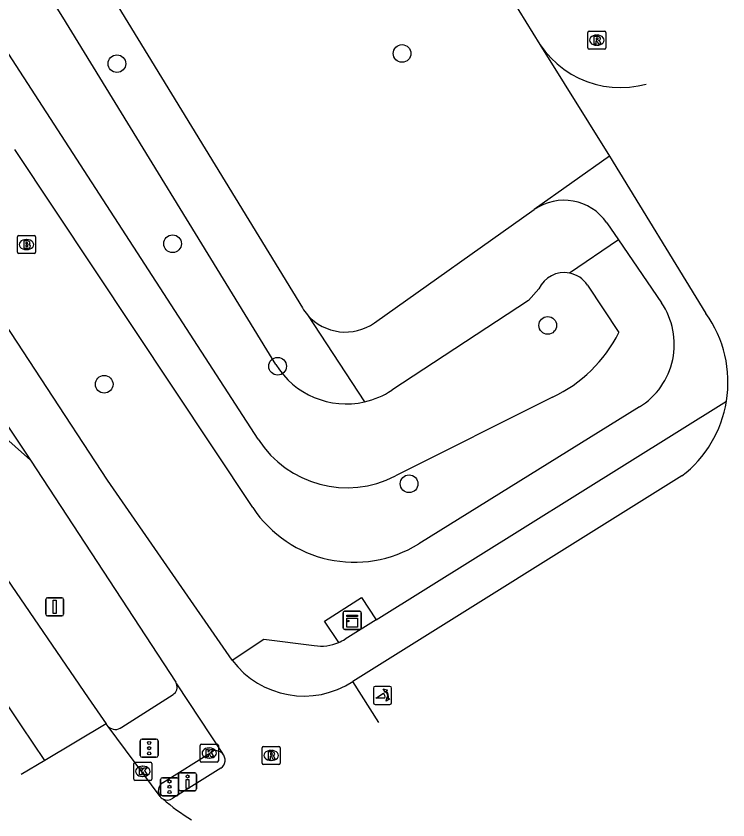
# Model space of a CAD drawing. Extents: x 157767 to 159171, y 387842 to 389425.
# Drawn here: x 158451.22 to 158490.61, y 387841.73 to 387886.2 of the extents above; entities that cross this region are included whole.
import ezdxf

# ---------------------------------------------------------------- set-up
doc = ezdxf.new("R2010")
doc.units = 0
for name, color, linetype in [('IMGEO_Berm_groen', 7, 'Continuous'), ('IMGEO_Boom', 7, 'Continuous'), ('IMGEO_Brandkraan', 7, 'Continuous'), ('IMGEO_Drukknoppaal', 7, 'Continuous'), ('IMGEO_Fietspad_open', 7, 'Continuous'), ('IMGEO_Groenvoorziening', 7, 'Continuous'), ('IMGEO_Kast', 7, 'Continuous'), ('IMGEO_Kolk', 7, 'Continuous'), ('IMGEO_Poller', 7, 'Continuous'), ('IMGEO_Rijbaan_lokaal_open', 7, 'Continuous'), ('IMGEO_Rijbaan_regionaal_gesloten', 7, 'Continuous'), ('IMGEO_Rioolput', 7, 'Continuous'), ('IMGEO_Verkeersbordpaal', 7, 'Continuous'), ('IMGEO_Verkeersregelinstallatiepaal', 7, 'Continuous'), ('IMGEO_Voetpad_open', 7, 'Continuous')]:
    doc.layers.add(name, color=color, linetype=linetype)

msp = doc.modelspace()

# ---------------------------------------------------------------- linework, layer by layer
at = {"layer": 'IMGEO_Berm_groen'}
msp.add_lwpolyline([(158452.014, 387861.639), (158443.859, 387868.874)], dxfattribs=at)
at = {"layer": 'IMGEO_Boom'}
for centre in [(158472.578, 387884.133), (158456.798, 387883.57), (158459.878, 387873.61), (158480.638, 387869.091), (158465.693, 387866.832), (158456.094, 387865.833), (158472.967, 387860.33)]:
    msp.add_circle(centre, 0.489, dxfattribs=at)
at = {"layer": 'IMGEO_Brandkraan'}
for p, q in [((158451.293, 387873.135), (158451.293, 387873.987)), ((158451.368, 387874.061), (158452.22, 387874.061)), ((158452.294, 387873.987), (158452.294, 387873.135)), ((158451.781, 387873.841), (158451.806, 387873.841)), ((158451.804, 387873.281), (158451.779, 387873.281)), ((158452.22, 387873.061), (158451.368, 387873.061))]:
    msp.add_line(p, q, dxfattribs=at)
for points in [[(158451.293, 387873.135), (158451.293, 387873.987)], [(158451.368, 387874.061), (158452.22, 387874.061)], [(158452.294, 387873.987), (158452.294, 387873.135)], [(158451.641, 387873.761), (158451.641, 387873.361), (158451.854, 387873.361)], [(158451.872, 387873.761), (158451.641, 387873.761)], [(158451.82, 387873.68), (158451.766, 387873.68), (158451.766, 387873.604)], [(158451.766, 387873.604), (158451.819, 387873.604)], [(158451.828, 387873.528), (158451.766, 387873.528), (158451.766, 387873.447)], [(158451.766, 387873.447), (158451.828, 387873.447)], [(158452.22, 387873.061), (158451.368, 387873.061)]]:
    msp.add_lwpolyline(points, dxfattribs=at)
for centre, radius, start, end in [((158451.37, 387873.985), 0.0765, 91.552, 178.448), ((158451.37, 387873.985), 0.0765, 91.552, 178.448), ((158452.218, 387873.985), 0.0765, 1.552, 88.448), ((158452.218, 387873.985), 0.0765, 1.552, 88.448), ((158451.821, 387873.642), 0.0379, 267.8285, 90.9355), ((158451.829, 387873.487), 0.0404, 269.8759, 90.5077), ((158451.876, 387873.616), 0.145, 59.4692, 91.5367), ((158451.901, 387873.663), 0.0922, 285.5137, 58.1501), ((158451.906, 387873.471), 0.105, 301.3115, 78.989), ((158451.37, 387873.137), 0.0765, 181.552, 268.448), ((158451.37, 387873.137), 0.0765, 181.552, 268.448), ((158451.86, 387873.612), 0.251, 268.6676, 293.5347), ((158452.218, 387873.137), 0.0765, 271.552, 358.448), ((158452.218, 387873.137), 0.0765, 271.552, 358.448)]:
    msp.add_arc(centre, radius, start, end, dxfattribs=at)
for centre, major_axis, ratio, start_param, end_param in [((158451.78, 387873.561), (-0.387, 0.002), 0.722429, 4.712389, 7.853982), ((158451.805, 387873.561), (-0.39, 0.002), 0.717154, 1.570796, 4.712389)]:
    msp.add_ellipse(centre, major_axis=major_axis, ratio=ratio, start_param=start_param, end_param=end_param, dxfattribs=at)
at = {"layer": 'IMGEO_Drukknoppaal'}
for p, q in [((158460.213, 387843.446), (158460.213, 387844.246)), ((158460.213, 387844.246), (158460.213, 387843.446)), ((158460.313, 387844.346), (158461.103, 387844.346)), ((158461.103, 387844.346), (158460.313, 387844.346)), ((158461.203, 387844.246), (158461.203, 387843.446)), ((158461.203, 387843.446), (158461.203, 387844.246)), ((158461.103, 387843.346), (158460.313, 387843.346)), ((158460.313, 387843.346), (158461.103, 387843.346))]:
    msp.add_line(p, q, dxfattribs=at)
msp.add_lwpolyline([(158460.783, 387843.971), (158460.783, 387843.471), (158460.633, 387843.471), (158460.633, 387843.971), (158460.783, 387843.971)], dxfattribs=at)
msp.add_circle((158460.708, 387844.136), 0.085, dxfattribs=at)
for centre, start, end in [((158460.313, 387844.246), 90, 180), ((158460.313, 387844.246), 90, 180), ((158461.103, 387844.246), 0, 90), ((158461.103, 387844.246), 360, 90), ((158460.313, 387843.446), 180, 270), ((158460.313, 387843.446), 180, 270), ((158461.103, 387843.446), 270, 0), ((158461.103, 387843.446), 270, 0)]:
    msp.add_arc(centre, 0.1, start, end, dxfattribs=at)
at = {"layer": 'IMGEO_Fietspad_open'}
for points in [[(158436.178, 387885.343), (158452.014, 387861.639)], [(158480.207, 387884.634), (158482.897, 387880.322), (158484.064, 387878.454)], [(158484.064, 387878.454), (158489.392, 387869.758)], [(158463.173, 387850.571), (158456.273, 387860.537), (158448.915, 387871.743), (158446.315, 387875.553)], [(158452.014, 387861.639), (158460.052, 387849.354)], [(158488.066, 387860.762), (158469.86, 387849.393)], [(158460.097, 387849.267), (158462.634, 387845.408)], [(158471.29, 387847.126), (158469.86, 387849.393)], [(158462.543, 387844.591), (158459.889, 387842.93)]]:
    msp.add_lwpolyline(points, dxfattribs=at)
for centre, radius, start, end in [((158484.065, 387865.957), 6.544, 350.6819, 35.5138), ((158484.064, 387865.937), 6.542, 307.7133, 350.8495), ((158467.147, 387853.564), 4.975, 216.979, 303.0392), ((158459.393, 387848.958), 0.769, 23.6961, 31.0036), ((158462.257, 387845.036), 0.53, 302.7273, 44.5615), ((158459.589, 387843.346), 0.513, 241.0814, 305.8108)]:
    msp.add_arc(centre, radius, start, end, dxfattribs=at)
at = {"layer": 'IMGEO_Groenvoorziening'}
for points in [[(158464.616, 387862.791), (158436.154, 387906.721), (158426.688, 387921.102), (158421.84, 387927.664), (158414.128, 387938.7), (158411.119, 387943.812)], [(158465.585, 387866.936), (158453.812, 387886.14), (158441.89, 387905.154)], [(158446.409, 387903.787), (158467.06, 387870.064)], [(158464.315, 387859.017), (158451.143, 387878.831)], [(158484.064, 387878.454), (158479.887, 387875.496)], [(158471.046, 387869.236), (158479.887, 387875.496)], [(158483.907, 387874.773), (158484.55, 387873.83)], [(158484.55, 387873.83), (158481.842, 387871.983)], [(158484.55, 387873.83), (158486.931, 387870.34)], [(158482.839, 387871.321), (158484.568, 387868.697)], [(158480.137, 387871.115), (158479.583, 387870.476), (158472.01, 387865.501)], [(158467.348, 387869.67), (158470.507, 387864.862)], [(158480.902, 387865.13), (158472.212, 387860.764)], [(158485.712, 387864.578), (158473.506, 387857.006)]]:
    msp.add_lwpolyline(points, dxfattribs=at)
for centre, radius, start, end in [((158481.535, 387873.124), 2.888, 34.8054, 124.8033), ((158481.546, 387870.456), 1.555, 79.0287, 154.9318), ((158481.549, 387870.46), 1.551, 33.7197, 79.1126), ((158469.604, 387871.621), 2.982, 211.4724, 220.8585), ((158483.566, 387868.043), 4.074, 348.0459, 34.3213), ((158469.438, 387871.506), 2.782, 221.2957, 305.317), ((158477.725, 387872.063), 7.626, 294.6213, 333.8103), ((158469.495, 387869.337), 4.588, 211.5549, 282.7465), ((158483.564, 387868.042), 4.076, 301.8007, 348.0599), ((158469.492, 387869.336), 4.587, 282.7784, 303.2871), ((158469.532, 387865.966), 5.852, 212.8599, 297.2576), ((158469.946, 387862.746), 6.754, 213.5135, 301.8027)]:
    msp.add_arc(centre, radius, start, end, dxfattribs=at)
at = {"layer": 'IMGEO_Kast'}
for p, q in [((158469.322, 387852.35), (158469.322, 387853.191)), ((158469.322, 387853.191), (158469.322, 387852.35)), ((158469.397, 387853.275), (158470.238, 387853.275)), ((158470.238, 387853.275), (158469.397, 387853.275)), ((158470.322, 387853.2), (158470.322, 387852.359)), ((158470.322, 387852.359), (158470.322, 387853.2)), ((158470.247, 387852.275), (158469.406, 387852.275)), ((158469.406, 387852.275), (158470.247, 387852.275))]:
    msp.add_line(p, q, dxfattribs=at)
for points in [[(158469.517, 387853.065), (158470.117, 387853.065), (158470.117, 387852.98), (158469.517, 387852.98), (158469.517, 387853.065)], [(158469.517, 387852.89), (158470.117, 387852.89), (158470.117, 387852.401), (158469.517, 387852.401), (158469.517, 387852.89)]]:
    msp.add_lwpolyline(points, dxfattribs=at)
msp.add_circle((158469.601, 387852.739), 0.0377, dxfattribs=at)
for centre, start, end in [((158469.4, 387853.197), 92.4484, 184.2845), ((158469.4, 387853.197), 92.4484, 184.2845), ((158470.244, 387853.197), 2.4484, 94.2845), ((158470.244, 387853.197), 2.4484, 94.2845), ((158469.4, 387852.353), 182.4484, 274.2845), ((158469.4, 387852.353), 182.4484, 274.2845), ((158470.244, 387852.353), 272.4484, 4.2845), ((158470.244, 387852.353), 272.4484, 4.2845)]:
    msp.add_arc(centre, 0.0779, start, end, dxfattribs=at)
at = {"layer": 'IMGEO_Kolk'}
for p, q in [((158461.41, 387845.008), (158461.41, 387845.86)), ((158461.485, 387845.934), (158462.337, 387845.934)), ((158461.898, 387845.714), (158461.923, 387845.714)), ((158462.411, 387845.86), (158462.411, 387845.008)), ((158461.921, 387845.154), (158461.896, 387845.154)), ((158457.728, 387843.998), (158457.728, 387844.85)), ((158457.803, 387844.924), (158458.655, 387844.924)), ((158458.216, 387844.704), (158458.241, 387844.704)), ((158458.729, 387844.85), (158458.729, 387843.998)), ((158462.337, 387844.934), (158461.485, 387844.934)), ((158458.655, 387843.924), (158457.803, 387843.924)), ((158458.239, 387844.144), (158458.214, 387844.144))]:
    msp.add_line(p, q, dxfattribs=at)
for points in [[(158461.41, 387845.008), (158461.41, 387845.86)], [(158461.485, 387845.934), (158462.337, 387845.934)], [(158461.731, 387845.634), (158461.854, 387845.634), (158461.854, 387845.483), (158461.984, 387845.634), (158462.148, 387845.634), (158462.002, 387845.483), (158462.155, 387845.234), (158462.003, 387845.234), (158461.918, 387845.398), (158461.854, 387845.331), (158461.854, 387845.234), (158461.731, 387845.234), (158461.731, 387845.634)], [(158462.411, 387845.86), (158462.411, 387845.008)], [(158457.728, 387843.998), (158457.728, 387844.85)], [(158457.803, 387844.924), (158458.655, 387844.924)], [(158458.049, 387844.624), (158458.172, 387844.624), (158458.172, 387844.473), (158458.302, 387844.624), (158458.466, 387844.624), (158458.32, 387844.473), (158458.473, 387844.224), (158458.321, 387844.224), (158458.236, 387844.388), (158458.172, 387844.321), (158458.172, 387844.224), (158458.049, 387844.224), (158458.049, 387844.624)], [(158458.729, 387844.85), (158458.729, 387843.998)], [(158462.337, 387844.934), (158461.485, 387844.934)], [(158458.655, 387843.924), (158457.803, 387843.924)]]:
    msp.add_lwpolyline(points, dxfattribs=at)
for centre, start, end in [((158461.487, 387845.858), 91.552, 178.448), ((158461.487, 387845.858), 91.552, 178.448), ((158462.335, 387845.858), 1.552, 88.448), ((158462.335, 387845.858), 1.552, 88.448), ((158457.805, 387844.848), 91.552, 178.448), ((158457.805, 387844.848), 91.552, 178.448), ((158458.653, 387844.848), 1.552, 88.448), ((158458.653, 387844.848), 1.552, 88.448), ((158461.487, 387845.01), 181.552, 268.448), ((158461.487, 387845.01), 181.552, 268.448), ((158462.335, 387845.01), 271.552, 358.448), ((158462.335, 387845.01), 271.552, 358.448), ((158457.805, 387844), 181.552, 268.448), ((158457.805, 387844), 181.552, 268.448), ((158458.653, 387844), 271.552, 358.448), ((158458.653, 387844), 271.552, 358.448)]:
    msp.add_arc(centre, 0.0765, start, end, dxfattribs=at)
for centre, major_axis, ratio, start_param, end_param in [((158461.897, 387845.434), (-0.387, 0.002), 0.722429, 4.712389, 7.853982), ((158461.922, 387845.434), (-0.39, 0.002), 0.717154, 1.570796, 4.712389), ((158458.215, 387844.424), (-0.387, 0.002), 0.722429, 4.712389, 7.853982), ((158458.24, 387844.424), (-0.39, 0.002), 0.717154, 1.570796, 4.712389)]:
    msp.add_ellipse(centre, major_axis=major_axis, ratio=ratio, start_param=start_param, end_param=end_param, dxfattribs=at)
at = {"layer": 'IMGEO_Poller'}
for p, q in [((158471.899, 387849.122), (158471.091, 387849.122)), ((158471.899, 387849.122), (158471.091, 387849.122)), ((158470.997, 387849.027), (158470.997, 387848.22)), ((158470.997, 387849.027), (158470.997, 387848.22)), ((158471.993, 387848.22), (158471.993, 387849.027)), ((158471.993, 387848.22), (158471.993, 387849.027)), ((158471.091, 387848.125), (158471.899, 387848.125)), ((158471.091, 387848.125), (158471.899, 387848.125))]:
    msp.add_line(p, q, dxfattribs=at)
for points in [[(158471.632, 387848.478), (158471.119, 387848.478), (158471.549, 387848.753)], [(158471.676, 387848.851), (158471.664, 387848.778), (158471.539, 387848.983)], [(158471.539, 387848.983), (158471.77, 387848.917), (158471.699, 387848.885)], [(158471.692, 387848.306), (158471.758, 387848.537), (158471.788, 387848.469)], [(158471.824, 387848.442), (158471.896, 387848.431), (158471.692, 387848.306)]]:
    msp.add_lwpolyline(points, dxfattribs=at)
for centre, radius, start, end in [((158471.091, 387849.027), 0.0946, 90, 180), ((158471.091, 387849.027), 0.0946, 90, 180), ((158471.899, 387849.027), 0.0946, 0, 90), ((158471.899, 387849.027), 0.0946, 0, 90), ((158471.304, 387848.528), 0.332, 351.3247, 42.4854), ((158471.318, 387848.538), 0.476, 351.7527, 41.1691), ((158471.318, 387848.538), 0.516, 349.3569, 42.2912), ((158471.091, 387848.22), 0.0946, 180, 270), ((158471.091, 387848.22), 0.0946, 180, 270), ((158471.899, 387848.22), 0.0946, 270, 0), ((158471.899, 387848.22), 0.0946, 270, 0)]:
    msp.add_arc(centre, radius, start, end, dxfattribs=at)
at = {"layer": 'IMGEO_Rijbaan_lokaal_open'}
for points in [[(158474.377, 387894.016), (158475.68, 387891.947), (158477.094, 387889.663), (158480.207, 387884.634)], [(158480.207, 387884.634), (158480.491, 387884.247), (158480.809, 387883.888), (158481.157, 387883.558), (158481.533, 387883.261), (158481.935, 387882.998), (158482.358, 387882.773), (158482.8, 387882.586), (158483.257, 387882.439), (158483.725, 387882.334), (158484.2, 387882.271), (158484.68, 387882.25), (158485.159, 387882.273), (158485.634, 387882.338), (158486.082, 387882.442)]]:
    msp.add_lwpolyline(points, dxfattribs=at)
at = {"layer": 'IMGEO_Rijbaan_regionaal_gesloten'}
for points in [[(158452.803, 387845.02), (158451.525, 387846.948), (158442.147, 387860.938), (158426.868, 387883.332), (158408.412, 387910.456), (158399.457, 387923.695), (158386.757, 387942.891), (158379.772, 387953.65), (158360.952, 387983.276), (158344.038, 388010.284), (158333.452, 388027.227), (158314.654, 388057.246), (158299.748, 388081.131), (158276.299, 388118.666), (158263.511, 388139.131), (158246.505, 388166.455), (158235.872, 388183.535), (158227.894, 388196.396)], [(158450.464, 387855.42), (158455.2, 387848.498), (158456.206, 387847.053)], [(158456.206, 387847.053), (158452.803, 387845.02)], [(158456.32, 387846.897), (158456.206, 387847.053)], [(158459.185, 387843.03), (158456.32, 387846.897)], [(158452.803, 387845.02), (158451.495, 387844.239)]]:
    msp.add_lwpolyline(points, dxfattribs=at)
for centre, radius, start, end in [((158459.533, 387843.281), 0.429, 215.733, 243.3675), ((158467.275, 387852.092), 12.145, 229.2104, 238.5167)]:
    msp.add_arc(centre, radius, start, end, dxfattribs=at)
at = {"layer": 'IMGEO_Rioolput'}
for p, q in [((158482.856, 387884.444), (158482.856, 387885.296)), ((158482.931, 387885.37), (158483.783, 387885.37)), ((158483.344, 387885.15), (158483.369, 387885.15)), ((158483.857, 387885.296), (158483.857, 387884.444)), ((158483.783, 387884.37), (158482.931, 387884.37)), ((158483.367, 387884.59), (158483.342, 387884.59)), ((158464.833, 387844.876), (158464.833, 387845.728)), ((158464.908, 387845.802), (158465.76, 387845.802)), ((158465.321, 387845.582), (158465.346, 387845.582)), ((158465.834, 387845.728), (158465.834, 387844.876)), ((158465.76, 387844.802), (158464.908, 387844.802)), ((158465.344, 387845.022), (158465.319, 387845.022))]:
    msp.add_line(p, q, dxfattribs=at)
for points in [[(158482.856, 387884.444), (158482.856, 387885.296)], [(158482.931, 387885.37), (158483.783, 387885.37)], [(158483.857, 387885.296), (158483.857, 387884.444)], [(158483.445, 387885.068), (158483.193, 387885.07), (158483.193, 387884.67)], [(158483.193, 387884.67), (158483.317, 387884.67), (158483.317, 387884.832), (158483.328, 387884.832)], [(158483.371, 387884.989), (158483.317, 387884.989), (158483.317, 387884.908)], [(158483.317, 387884.908), (158483.369, 387884.908)], [(158483.375, 387884.803), (158483.446, 387884.67), (158483.586, 387884.67), (158483.521, 387884.796)], [(158483.783, 387884.37), (158482.931, 387884.37)], [(158464.833, 387844.876), (158464.833, 387845.728)], [(158464.908, 387845.802), (158465.76, 387845.802)], [(158465.834, 387845.728), (158465.834, 387844.876)], [(158465.422, 387845.5), (158465.17, 387845.502), (158465.17, 387845.102)], [(158465.17, 387845.102), (158465.294, 387845.102), (158465.294, 387845.264), (158465.305, 387845.264)], [(158465.348, 387845.421), (158465.294, 387845.421), (158465.294, 387845.34)], [(158465.294, 387845.34), (158465.346, 387845.34)], [(158465.352, 387845.235), (158465.423, 387845.102), (158465.563, 387845.102), (158465.498, 387845.228)], [(158465.76, 387844.802), (158464.908, 387844.802)]]:
    msp.add_lwpolyline(points, dxfattribs=at)
for centre, radius, start, end in [((158482.933, 387885.294), 0.0765, 91.552, 178.448), ((158482.933, 387885.294), 0.0765, 91.552, 178.448), ((158483.781, 387885.294), 0.0765, 1.552, 88.448), ((158483.781, 387885.294), 0.0765, 1.552, 88.448), ((158483.327, 387884.779), 0.0533, 26.0293, 88.6989), ((158483.353, 387885.097), 0.19, 274.7715, 282.9687), ((158483.377, 387884.893), 0.0964, 77.0061, 93.1865), ((158483.391, 387884.95), 0.0378, 276.6634, 79.6772), ((158483.444, 387884.958), 0.109, 350.3612, 89.416), ((158483.442, 387884.958), 0.112, 277.5842, 350.9817), ((158483.426, 387884.743), 0.108, 29.5134, 73.7905), ((158482.933, 387884.446), 0.0765, 181.552, 268.448), ((158482.933, 387884.446), 0.0765, 181.552, 268.448), ((158483.781, 387884.446), 0.0765, 271.552, 358.448), ((158483.781, 387884.446), 0.0765, 271.552, 358.448), ((158464.91, 387845.726), 0.0765, 91.552, 178.448), ((158464.91, 387845.726), 0.0765, 91.552, 178.448), ((158465.758, 387845.726), 0.0765, 1.552, 88.448), ((158465.758, 387845.726), 0.0765, 1.552, 88.448), ((158465.304, 387845.211), 0.0533, 26.0293, 88.6989), ((158465.33, 387845.529), 0.19, 274.7715, 282.9687), ((158465.354, 387845.325), 0.0964, 77.0061, 93.1865), ((158465.368, 387845.382), 0.0378, 276.6634, 79.6772), ((158465.421, 387845.39), 0.109, 350.3612, 89.416), ((158465.419, 387845.39), 0.112, 277.5842, 350.9817), ((158465.403, 387845.175), 0.108, 29.5134, 73.7905), ((158464.91, 387844.878), 0.0765, 181.552, 268.448), ((158464.91, 387844.878), 0.0765, 181.552, 268.448), ((158465.758, 387844.878), 0.0765, 271.552, 358.448), ((158465.758, 387844.878), 0.0765, 271.552, 358.448)]:
    msp.add_arc(centre, radius, start, end, dxfattribs=at)
for centre, major_axis, ratio, start_param, end_param in [((158483.343, 387884.87), (-0.387, 0.002), 0.722429, 4.712389, 7.853982), ((158483.368, 387884.87), (-0.39, 0.002), 0.717154, 1.570796, 4.712389), ((158465.32, 387845.302), (-0.387, 0.002), 0.722429, 4.712389, 7.853982), ((158465.345, 387845.302), (-0.39, 0.002), 0.717154, 1.570796, 4.712389)]:
    msp.add_ellipse(centre, major_axis=major_axis, ratio=ratio, start_param=start_param, end_param=end_param, dxfattribs=at)
at = {"layer": 'IMGEO_Verkeersbordpaal'}
for p, q in [((158452.959, 387854.023), (158453.749, 387854.023)), ((158453.749, 387854.023), (158452.959, 387854.023)), ((158452.859, 387853.123), (158452.859, 387853.923)), ((158452.859, 387853.923), (158452.859, 387853.123)), ((158453.849, 387853.923), (158453.849, 387853.123)), ((158453.849, 387853.123), (158453.849, 387853.923)), ((158453.749, 387853.023), (158452.959, 387853.023)), ((158452.959, 387853.023), (158453.749, 387853.023))]:
    msp.add_line(p, q, dxfattribs=at)
msp.add_lwpolyline([(158453.279, 387853.898), (158453.429, 387853.898), (158453.429, 387853.148), (158453.279, 387853.148), (158453.279, 387853.898)], dxfattribs=at)
for centre, start, end in [((158452.959, 387853.923), 90, 180), ((158452.959, 387853.923), 90, 180), ((158453.749, 387853.923), 0, 90), ((158453.749, 387853.923), 360, 90), ((158452.959, 387853.123), 180, 270), ((158452.959, 387853.123), 180, 270), ((158453.749, 387853.123), 270, 0), ((158453.749, 387853.123), 270, 0)]:
    msp.add_arc(centre, 0.1, start, end, dxfattribs=at)
at = {"layer": 'IMGEO_Verkeersregelinstallatiepaal'}
for p, q in [((158458.089, 387845.304), (158458.089, 387846.104)), ((158458.089, 387846.104), (158458.089, 387845.304)), ((158458.189, 387846.204), (158458.979, 387846.204)), ((158458.979, 387846.204), (158458.189, 387846.204)), ((158459.079, 387846.104), (158459.079, 387845.304)), ((158459.079, 387845.304), (158459.079, 387846.104)), ((158458.979, 387845.204), (158458.189, 387845.204)), ((158458.189, 387845.204), (158458.979, 387845.204)), ((158459.215, 387843.169), (158459.215, 387843.969)), ((158459.215, 387843.969), (158459.215, 387843.169)), ((158459.315, 387844.069), (158460.105, 387844.069)), ((158460.105, 387844.069), (158459.315, 387844.069)), ((158460.205, 387843.969), (158460.205, 387843.169)), ((158460.205, 387843.169), (158460.205, 387843.969)), ((158460.105, 387843.069), (158459.315, 387843.069)), ((158459.315, 387843.069), (158460.105, 387843.069))]:
    msp.add_line(p, q, dxfattribs=at)
for centre in [(158458.584, 387845.994), (158458.584, 387845.704), (158458.584, 387845.414), (158459.71, 387843.859), (158459.71, 387843.569), (158459.71, 387843.279)]:
    msp.add_circle(centre, 0.085, dxfattribs=at)
for centre, start, end in [((158458.189, 387846.104), 90, 180), ((158458.189, 387846.104), 90, 180), ((158458.979, 387846.104), 0, 90), ((158458.979, 387846.104), 360, 90), ((158458.189, 387845.304), 180, 270), ((158458.189, 387845.304), 180, 270), ((158458.979, 387845.304), 270, 0), ((158458.979, 387845.304), 270, 0), ((158459.315, 387843.969), 90, 180), ((158459.315, 387843.969), 90, 180), ((158460.105, 387843.969), 0, 90), ((158460.105, 387843.969), 360, 90), ((158459.315, 387843.169), 180, 270), ((158459.315, 387843.169), 180, 270), ((158460.105, 387843.169), 270, 0), ((158460.105, 387843.169), 270, 0)]:
    msp.add_arc(centre, 0.1, start, end, dxfattribs=at)
at = {"layer": 'IMGEO_Voetpad_open'}
for points in [[(158471.139, 387852.811), (158490.523, 387864.897)], [(158469.071, 387851.55), (158468.289, 387852.738), (158470.331, 387854.039), (158471.139, 387852.811)], [(158471.139, 387852.811), (158469.421, 387851.74)], [(158463.173, 387850.571), (158464.927, 387851.727), (158467.717, 387851.389)], [(158457.071, 387846.87), (158459.905, 387848.671)], [(158459.312, 387843.779), (158462.134, 387845.553)]]:
    msp.add_lwpolyline(points, dxfattribs=at)
for centre, radius, start, end in [((158468.074, 387853.803), 2.464, 293.8596, 303.1317), ((158468.126, 387853.722), 2.369, 260.0557, 293.5063), ((158459.64, 387849.085), 0.492, 302.5886, 21.699), ((158456.711, 387847.303), 0.563, 226.1083, 309.7737), ((158462.255, 387845.036), 0.531, 44.4643, 103.1914), ((158459.622, 387843.341), 0.536, 125.2723, 215.4807)]:
    msp.add_arc(centre, radius, start, end, dxfattribs=at)

doc.saveas('drawing.dxf')
